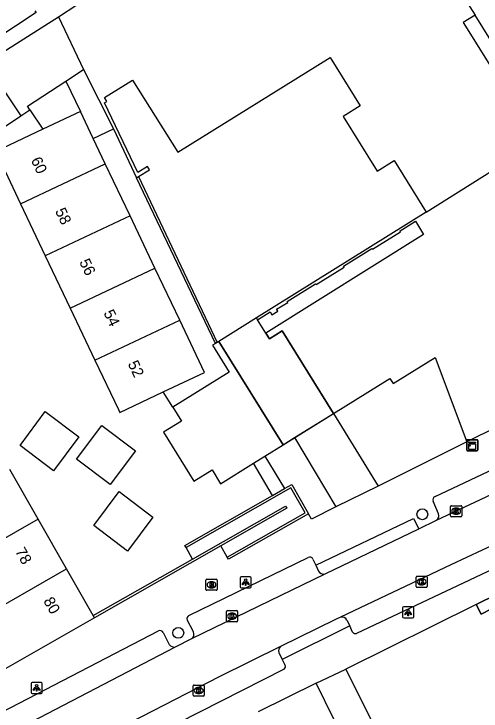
# Model space of a CAD drawing. Extents: x 159718 to 160783, y 383290 to 384030.
# Drawn here: x 160515.9 to 160558, y 383404.2 to 383467.2 of the extents above; entities that cross this region are included whole.
import ezdxf

# ---------------------------------------------------------------- set-up
doc = ezdxf.new("R2010")
doc.units = 0
for name, color, linetype in [('IMGEO_Boom', 7, 'Continuous'), ('IMGEO_Brandkraan', 7, 'Continuous'), ('IMGEO_Kast', 7, 'Continuous'), ('IMGEO_Kolk', 7, 'Continuous'), ('IMGEO_Lichtpunt', 7, 'Continuous'), ('IMGEO_Muur', 7, 'Continuous'), ('IMGEO_Pand', 7, 'Continuous'), ('IMGEO_Pand_nummerreeks', 7, 'Continuous'), ('IMGEO_Pand_overbouw', 7, 'Continuous'), ('IMGEO_Parkeervlak_open', 7, 'Continuous'), ('IMGEO_Rijbaan_lokaal_open', 7, 'Continuous'), ('IMGEO_Voetpad_op_trap', 7, 'Continuous'), ('IMGEO_Voetpad_open', 7, 'Continuous')]:
    doc.layers.add(name, color=color, linetype=linetype)

msp = doc.modelspace()

# ---------------------------------------------------------------- linework, layer by layer
at = {"layer": 'IMGEO_Boom'}
for centre in [(160552.733, 383421.967), (160530.698, 383411.254)]:
    msp.add_circle(centre, 0.489, dxfattribs=at)
at = {"layer": 'IMGEO_Brandkraan'}
for p, q in [((160533.2, 383415.175), (160533.2, 383416.027)), ((160533.275, 383416.101), (160534.127, 383416.101)), ((160533.688, 383415.881), (160533.713, 383415.881)), ((160534.201, 383416.027), (160534.201, 383415.175)), ((160534.127, 383415.101), (160533.275, 383415.101)), ((160533.711, 383415.321), (160533.686, 383415.321))]:
    msp.add_line(p, q, dxfattribs=at)
for points in [[(160533.2, 383415.175), (160533.2, 383416.027)], [(160533.275, 383416.101), (160534.127, 383416.101)], [(160533.548, 383415.801), (160533.548, 383415.401), (160533.761, 383415.401)], [(160533.779, 383415.801), (160533.548, 383415.801)], [(160533.727, 383415.72), (160533.673, 383415.72), (160533.673, 383415.644)], [(160534.201, 383416.027), (160534.201, 383415.175)], [(160534.127, 383415.101), (160533.275, 383415.101)], [(160533.673, 383415.644), (160533.726, 383415.644)], [(160533.735, 383415.568), (160533.673, 383415.568), (160533.673, 383415.487)], [(160533.673, 383415.487), (160533.735, 383415.487)]]:
    msp.add_lwpolyline(points, dxfattribs=at)
for centre, radius, start, end in [((160533.277, 383416.025), 0.0765, 91.55205, 178.44795), ((160533.277, 383416.025), 0.0765, 91.55205, 178.44795), ((160533.728, 383415.682), 0.0379, 267.82845, 90.93552), ((160533.783, 383415.656), 0.145, 59.4692, 91.53667), ((160533.808, 383415.703), 0.0922, 285.51372, 58.15012), ((160534.125, 383416.025), 0.0765, 1.55205, 88.44795), ((160534.125, 383416.025), 0.0765, 1.55205, 88.44795), ((160533.277, 383415.177), 0.0765, 181.55205, 268.44795), ((160533.277, 383415.177), 0.0765, 181.55205, 268.44795), ((160533.736, 383415.527), 0.0404, 269.87594, 90.50774), ((160533.767, 383415.652), 0.251, 268.66757, 293.53466), ((160533.813, 383415.511), 0.105, 301.31148, 78.98903), ((160534.125, 383415.177), 0.0765, 271.55205, 358.44795), ((160534.125, 383415.177), 0.0765, 271.55205, 358.44795)]:
    msp.add_arc(centre, radius, start, end, dxfattribs=at)
for centre, major_axis, ratio, start_param, end_param in [((160533.687, 383415.601), (-0.387, 0.002), 0.722429, 4.712389, 7.853982), ((160533.712, 383415.601), (-0.39, 0.002), 0.717154, 1.570796, 4.712389)]:
    msp.add_ellipse(centre, major_axis=major_axis, ratio=ratio, start_param=start_param, end_param=end_param, dxfattribs=at)
at = {"layer": 'IMGEO_Kast'}
for p, q in [((160556.737, 383427.784), (160556.737, 383428.625)), ((160556.737, 383428.625), (160556.737, 383427.784)), ((160556.812, 383428.709), (160557.653, 383428.709)), ((160557.653, 383428.709), (160556.812, 383428.709)), ((160557.737, 383428.634), (160557.737, 383427.793)), ((160557.737, 383427.793), (160557.737, 383428.634)), ((160557.662, 383427.709), (160556.821, 383427.709)), ((160556.821, 383427.709), (160557.662, 383427.709))]:
    msp.add_line(p, q, dxfattribs=at)
for points in [[(160556.932, 383428.499), (160557.532, 383428.499), (160557.532, 383428.414), (160556.932, 383428.414), (160556.932, 383428.499)], [(160556.932, 383428.324), (160557.532, 383428.324), (160557.532, 383427.835), (160556.932, 383427.835), (160556.932, 383428.324)]]:
    msp.add_lwpolyline(points, dxfattribs=at)
msp.add_circle((160557.016, 383428.173), 0.0377, dxfattribs=at)
for centre, start, end in [((160556.815, 383428.631), 92.4484, 184.28452), ((160556.815, 383428.631), 92.4484, 184.28452), ((160557.659, 383428.631), 2.4484, 94.28452), ((160557.659, 383428.631), 2.4484, 94.28452), ((160556.815, 383427.787), 182.4484, 274.28452), ((160556.815, 383427.787), 182.4484, 274.28452), ((160557.659, 383427.787), 272.4484, 4.28452), ((160557.659, 383427.787), 272.4484, 4.28452)]:
    msp.add_arc(centre, 0.0779, start, end, dxfattribs=at)
at = {"layer": 'IMGEO_Kolk'}
for p, q in [((160555.285, 383421.822), (160555.285, 383422.674)), ((160555.36, 383422.748), (160556.212, 383422.748)), ((160556.286, 383422.674), (160556.286, 383421.822)), ((160555.773, 383422.528), (160555.798, 383422.528)), ((160556.212, 383421.748), (160555.36, 383421.748)), ((160555.796, 383421.968), (160555.771, 383421.968)), ((160552.245, 383416.37), (160553.097, 383416.37)), ((160552.17, 383415.444), (160552.17, 383416.296)), ((160552.658, 383416.15), (160552.683, 383416.15)), ((160553.171, 383416.296), (160553.171, 383415.444)), ((160553.097, 383415.37), (160552.245, 383415.37)), ((160552.681, 383415.59), (160552.656, 383415.59)), ((160535.053, 383412.34), (160535.053, 383413.192)), ((160535.128, 383413.266), (160535.98, 383413.266)), ((160536.054, 383413.192), (160536.054, 383412.34)), ((160535.541, 383413.046), (160535.566, 383413.046)), ((160535.98, 383412.266), (160535.128, 383412.266)), ((160535.564, 383412.486), (160535.539, 383412.486)), ((160532.045, 383405.618), (160532.045, 383406.47)), ((160532.12, 383406.544), (160532.972, 383406.544)), ((160532.533, 383406.324), (160532.558, 383406.324)), ((160533.046, 383406.47), (160533.046, 383405.618)), ((160532.556, 383405.764), (160532.531, 383405.764)), ((160532.972, 383405.544), (160532.12, 383405.544))]:
    msp.add_line(p, q, dxfattribs=at)
for points in [[(160555.285, 383421.822), (160555.285, 383422.674)], [(160555.36, 383422.748), (160556.212, 383422.748)], [(160556.286, 383422.674), (160556.286, 383421.822)], [(160555.606, 383422.448), (160555.729, 383422.448), (160555.729, 383422.297), (160555.859, 383422.448), (160556.023, 383422.448), (160555.877, 383422.297), (160556.03, 383422.048), (160555.878, 383422.048), (160555.793, 383422.212), (160555.729, 383422.145), (160555.729, 383422.048), (160555.606, 383422.048), (160555.606, 383422.448)], [(160556.212, 383421.748), (160555.36, 383421.748)], [(160552.245, 383416.37), (160553.097, 383416.37)], [(160552.17, 383415.444), (160552.17, 383416.296)], [(160552.491, 383416.07), (160552.614, 383416.07), (160552.614, 383415.919), (160552.744, 383416.07), (160552.908, 383416.07), (160552.762, 383415.919), (160552.915, 383415.67), (160552.763, 383415.67), (160552.678, 383415.834), (160552.614, 383415.767), (160552.614, 383415.67), (160552.491, 383415.67), (160552.491, 383416.07)], [(160553.171, 383416.296), (160553.171, 383415.444)], [(160553.097, 383415.37), (160552.245, 383415.37)], [(160535.053, 383412.34), (160535.053, 383413.192)], [(160535.128, 383413.266), (160535.98, 383413.266)], [(160536.054, 383413.192), (160536.054, 383412.34)], [(160535.374, 383412.966), (160535.497, 383412.966), (160535.497, 383412.815), (160535.627, 383412.966), (160535.791, 383412.966), (160535.645, 383412.815), (160535.798, 383412.566), (160535.646, 383412.566), (160535.561, 383412.73), (160535.497, 383412.663), (160535.497, 383412.566), (160535.374, 383412.566), (160535.374, 383412.966)], [(160535.98, 383412.266), (160535.128, 383412.266)], [(160532.045, 383405.618), (160532.045, 383406.47)], [(160532.12, 383406.544), (160532.972, 383406.544)], [(160533.046, 383406.47), (160533.046, 383405.618)], [(160532.366, 383406.244), (160532.489, 383406.244), (160532.489, 383406.093), (160532.619, 383406.244), (160532.783, 383406.244), (160532.637, 383406.093), (160532.79, 383405.844), (160532.638, 383405.844), (160532.553, 383406.008), (160532.489, 383405.941), (160532.489, 383405.844), (160532.366, 383405.844), (160532.366, 383406.244)], [(160532.972, 383405.544), (160532.12, 383405.544)]]:
    msp.add_lwpolyline(points, dxfattribs=at)
for centre, start, end in [((160555.362, 383422.672), 91.55205, 178.44795), ((160555.362, 383422.672), 91.55205, 178.44795), ((160556.21, 383422.672), 1.55205, 88.44795), ((160556.21, 383422.672), 1.55205, 88.44795), ((160555.362, 383421.824), 181.55205, 268.44795), ((160555.362, 383421.824), 181.55205, 268.44795), ((160556.21, 383421.824), 271.55205, 358.44795), ((160556.21, 383421.824), 271.55205, 358.44795), ((160552.247, 383416.294), 91.55205, 178.44795), ((160552.247, 383416.294), 91.55205, 178.44795), ((160553.095, 383416.294), 1.55205, 88.44795), ((160553.095, 383416.294), 1.55205, 88.44795), ((160552.247, 383415.446), 181.55205, 268.44795), ((160552.247, 383415.446), 181.55205, 268.44795), ((160553.095, 383415.446), 271.55205, 358.44795), ((160553.095, 383415.446), 271.55205, 358.44795), ((160535.13, 383413.19), 91.55205, 178.44795), ((160535.13, 383413.19), 91.55205, 178.44795), ((160535.978, 383413.19), 1.55205, 88.44795), ((160535.978, 383413.19), 1.55205, 88.44795), ((160535.13, 383412.342), 181.55205, 268.44795), ((160535.13, 383412.342), 181.55205, 268.44795), ((160535.978, 383412.342), 271.55205, 358.44795), ((160535.978, 383412.342), 271.55205, 358.44795), ((160532.122, 383406.468), 91.55205, 178.44795), ((160532.122, 383406.468), 91.55205, 178.44795), ((160532.97, 383406.468), 1.55205, 88.44795), ((160532.97, 383406.468), 1.55205, 88.44795), ((160532.122, 383405.62), 181.55205, 268.44795), ((160532.122, 383405.62), 181.55205, 268.44795), ((160532.97, 383405.62), 271.55205, 358.44795), ((160532.97, 383405.62), 271.55205, 358.44795)]:
    msp.add_arc(centre, 0.0765, start, end, dxfattribs=at)
for centre, major_axis, ratio, start_param, end_param in [((160555.772, 383422.248), (-0.387, 0.002), 0.722429, 4.712389, 7.853982), ((160555.797, 383422.248), (-0.39, 0.002), 0.717154, 1.570796, 4.712389), ((160552.657, 383415.87), (-0.387, 0.002), 0.722429, 4.712389, 7.853982), ((160552.682, 383415.87), (-0.39, 0.002), 0.717154, 1.570796, 4.712389), ((160535.54, 383412.766), (-0.387, 0.002), 0.722429, 4.712389, 7.853982), ((160535.565, 383412.766), (-0.39, 0.002), 0.717154, 1.570796, 4.712389), ((160532.532, 383406.044), (-0.387, 0.002), 0.722429, 4.712389, 7.853982), ((160532.557, 383406.044), (-0.39, 0.002), 0.717154, 1.570796, 4.712389)]:
    msp.add_ellipse(centre, major_axis=major_axis, ratio=ratio, start_param=start_param, end_param=end_param, dxfattribs=at)
at = {"layer": 'IMGEO_Lichtpunt'}
for p, q in [((160536.285, 383416.229), (160536.285, 383415.422)), ((160536.285, 383416.229), (160536.285, 383415.422)), ((160537.187, 383416.324), (160536.379, 383416.324)), ((160537.187, 383416.324), (160536.379, 383416.324)), ((160537.281, 383415.422), (160537.281, 383416.229)), ((160537.281, 383415.422), (160537.281, 383416.229)), ((160536.379, 383415.328), (160537.187, 383415.328)), ((160536.379, 383415.328), (160537.187, 383415.328)), ((160550.955, 383413.511), (160550.955, 383412.704)), ((160550.955, 383413.511), (160550.955, 383412.704)), ((160551.857, 383413.606), (160551.049, 383413.606)), ((160551.857, 383413.606), (160551.049, 383413.606)), ((160551.951, 383412.704), (160551.951, 383413.511)), ((160551.951, 383412.704), (160551.951, 383413.511)), ((160551.049, 383412.61), (160551.857, 383412.61)), ((160551.049, 383412.61), (160551.857, 383412.61)), ((160517.41, 383406.684), (160517.41, 383405.877)), ((160517.41, 383406.684), (160517.41, 383405.877)), ((160518.312, 383406.779), (160517.504, 383406.779)), ((160518.312, 383406.779), (160517.504, 383406.779)), ((160518.406, 383405.877), (160518.406, 383406.684)), ((160518.406, 383405.877), (160518.406, 383406.684)), ((160517.504, 383405.783), (160518.312, 383405.783)), ((160517.504, 383405.783), (160518.312, 383405.783))]:
    msp.add_line(p, q, dxfattribs=at)
for points in [[(160536.659, 383415.893), (160536.698, 383415.865), (160536.51, 383415.603), (160536.472, 383415.63), (160536.659, 383415.893)], [(160536.761, 383415.845), (160536.808, 383415.845), (160536.808, 383415.523), (160536.761, 383415.523), (160536.761, 383415.845)], [(160536.871, 383415.865), (160536.909, 383415.892), (160537.096, 383415.63), (160537.057, 383415.602), (160536.871, 383415.865)], [(160551.329, 383413.175), (160551.368, 383413.147), (160551.18, 383412.885), (160551.142, 383412.912), (160551.329, 383413.175)], [(160551.431, 383413.127), (160551.478, 383413.127), (160551.478, 383412.805), (160551.431, 383412.805), (160551.431, 383413.127)], [(160551.541, 383413.147), (160551.579, 383413.174), (160551.766, 383412.912), (160551.727, 383412.884), (160551.541, 383413.147)], [(160517.784, 383406.348), (160517.823, 383406.32), (160517.635, 383406.058), (160517.597, 383406.085), (160517.784, 383406.348)], [(160517.886, 383406.3), (160517.933, 383406.3), (160517.933, 383405.978), (160517.886, 383405.978), (160517.886, 383406.3)], [(160517.996, 383406.32), (160518.034, 383406.347), (160518.221, 383406.085), (160518.182, 383406.057), (160517.996, 383406.32)]]:
    msp.add_lwpolyline(points, dxfattribs=at)
for centre in [(160536.784, 383416.027), (160551.454, 383413.309), (160517.909, 383406.482)]:
    msp.add_circle(centre, 0.0994, dxfattribs=at)
for centre, start, end in [((160536.379, 383416.229), 90, 180), ((160536.379, 383416.229), 90, 180), ((160537.187, 383416.229), 0, 90), ((160537.187, 383416.229), 0, 90), ((160536.379, 383415.422), 180, 270), ((160536.379, 383415.422), 180, 270), ((160537.187, 383415.422), 270, 0), ((160537.187, 383415.422), 270, 360), ((160551.049, 383413.511), 90, 180), ((160551.049, 383413.511), 90, 180), ((160551.857, 383413.511), 0, 90), ((160551.857, 383413.511), 0, 90), ((160551.049, 383412.704), 180, 270), ((160551.049, 383412.704), 180, 270), ((160551.857, 383412.704), 270, 0), ((160551.857, 383412.704), 270, 360), ((160517.504, 383406.684), 90, 180), ((160517.504, 383406.684), 90, 180), ((160518.312, 383406.684), 0, 90), ((160518.312, 383406.684), 0, 90), ((160517.504, 383405.877), 180, 270), ((160517.504, 383405.877), 180, 270), ((160518.312, 383405.877), 270, 0), ((160518.312, 383405.877), 270, 360)]:
    msp.add_arc(centre, 0.0946, start, end, dxfattribs=at)
at = {"layer": 'IMGEO_Muur'}
for points in [[(160534.047, 383437.396), (160526.938, 383452.377)], [(160527.104, 383452.48), (160534.221, 383437.504)], [(160540.295, 383424.289), (160540.956, 383424.666), (160542.445, 383422.012)], [(160535.118, 383418.101), (160542.141, 383422.099), (160540.851, 383424.362), (160531.411, 383418.956)], [(160539.219, 383423.674), (160540.295, 383424.289)], [(160531.411, 383418.956), (160531.301, 383419.153), (160539.219, 383423.674)], [(160531.983, 383417.925), (160540.372, 383422.711), (160540.501, 383422.526), (160534.552, 383419.126)], [(160542.445, 383422.012), (160535.243, 383417.901), (160535.118, 383418.101)], [(160534.552, 383419.126), (160523.142, 383412.604)], [(160523.023, 383412.813), (160531.983, 383417.925)]]:
    msp.add_lwpolyline(points, dxfattribs=at)
at = {"layer": 'IMGEO_Pand'}
for points in [[(160519.886, 383466.914), (160533.13, 383475.632), (160537.306, 383478.38), (160537.468, 383478.133), (160545.754, 383483.551)], [(160545.754, 383483.551), (160546.572, 383482.234), (160547.447, 383482.778), (160547.633, 383482.894), (160548.796, 383481.026), (160547.727, 383480.361), (160552.275, 383473.051), (160553.345, 383473.717), (160554.508, 383471.85), (160554.322, 383471.734), (160553.439, 383471.185), (160554.259, 383469.87), (160555.219, 383470.468), (160555.399, 383470.18), (160554.44, 383469.583), (160555.26, 383468.268), (160556.136, 383468.813), (160556.322, 383468.929), (160557.49, 383467.053), (160556.429, 383466.393), (160560.979, 383459.084)], [(160517.763, 383467.447), (160517.861, 383467.298), (160510.288, 383462.313)], [(160519.886, 383466.914), (160522.15, 383462.16)], [(160527.104, 383452.48), (160528.099, 383453.096), (160527.914, 383453.394), (160527.039, 383452.851), (160524.052, 383459.137), (160524.256, 383459.263), (160524.034, 383459.62), (160526.581, 383461.205), (160530.644, 383454.676), (160544.398, 383463.235), (160547.111, 383458.874), (160545.588, 383457.92), (160548.666, 383452.985), (160550.2, 383453.92), (160553.072, 383449.278)], [(160513.276, 383462.739), (160513.332, 383462.656), (160516.473, 383457.959)], [(160520.557, 383461.113), (160522.15, 383462.16)], [(160522.15, 383462.16), (160524.847, 383456.797)], [(160517.306, 383458.515), (160517.094, 383458.837), (160520.557, 383461.113)], [(160520.557, 383461.113), (160521.86, 383458.372)], [(160506.076, 383451.01), (160516.473, 383457.959)], [(160517.306, 383458.515), (160518.457, 383456.763)], [(160521.86, 383458.372), (160518.457, 383456.763)], [(160523.022, 383455.929), (160521.86, 383458.372)], [(160518.457, 383456.763), (160514.206, 383454.746), (160514.351, 383454.441), (160516.451, 383450.026)], [(160523.022, 383455.929), (160524.847, 383456.797)], [(160524.847, 383456.797), (160526.938, 383452.377)], [(160553.072, 383449.278), (160564.17, 383456.252)], [(160524.109, 383453.645), (160523.022, 383455.929)], [(160516.451, 383450.026), (160524.109, 383453.645)], [(160526.351, 383448.931), (160524.109, 383453.645)], [(160526.938, 383452.377), (160527.104, 383452.48)], [(160516.451, 383450.026), (160518.694, 383445.312)], [(160553.072, 383449.278), (160537.756, 383439.708), (160537.856, 383439.546), (160538.992, 383440.257), (160539.151, 383440.002), (160539.677, 383440.331), (160539.576, 383440.492), (160540.577, 383441.117), (160540.524, 383441.202), (160543.085, 383442.802), (160543.138, 383442.717), (160545.674, 383444.302), (160545.616, 383444.395), (160548.177, 383445.996), (160548.23, 383445.911), (160550.774, 383447.5), (160550.721, 383447.585), (160552.112, 383448.454), (160552.852, 383447.255), (160538.61, 383438.344), (160538.946, 383437.815), (160540.077, 383438.534), (160544.704, 383431.083)], [(160526.351, 383448.931), (160518.694, 383445.312)], [(160528.594, 383444.217), (160526.351, 383448.931)], [(160518.694, 383445.312), (160520.936, 383440.598)], [(160520.936, 383440.598), (160528.594, 383444.217)], [(160530.836, 383439.503), (160528.594, 383444.217)], [(160520.936, 383440.598), (160523.178, 383435.884)], [(160523.178, 383435.884), (160530.836, 383439.503)], [(160529.348, 383433.026), (160533.079, 383434.789), (160530.836, 383439.503)], [(160534.047, 383437.396), (160533.791, 383437.239), (160535.306, 383434.813), (160530.217, 383431.636)], [(160534.221, 383437.504), (160534.047, 383437.396)], [(160540.171, 383428.254), (160534.349, 383437.582), (160534.221, 383437.504)], [(160573.006, 383436.567), (160556.735, 383428.501)], [(160523.178, 383435.884), (160525.289, 383431.447), (160525.421, 383431.17), (160529.348, 383433.026)], [(160544.704, 383431.083), (160549.791, 383434.248), (160550.087, 383433.786), (160553.899, 383436.147), (160556.735, 383428.501)], [(160530.217, 383431.636), (160530.99, 383430.397), (160529.353, 383429.375), (160532.106, 383424.966), (160533.756, 383425.984), (160534.523, 383424.723), (160537.495, 383426.581)], [(160538.512, 383427.217), (160540.171, 383428.254)], [(160537.495, 383426.581), (160538.512, 383427.217)], [(160518.048, 383421.529), (160515.481, 383426.027)], [(160518.048, 383421.529), (160509.84, 383416.84)], [(160520.616, 383417.03), (160518.048, 383421.529)], [(160512.41, 383412.342), (160520.616, 383417.03)], [(160523.023, 383412.813), (160520.616, 383417.03)], [(160561.391, 383415.694), (160561.782, 383414.869), (160558.029, 383412.952), (160557.591, 383413.809)], [(160557.591, 383413.809), (160545.828, 383407.983)], [(160523.142, 383412.604), (160514.932, 383407.929)], [(160523.142, 383412.604), (160523.023, 383412.813)], [(160545.828, 383407.983), (160550.329, 383398.897), (160546.728, 383397.189)], [(160543.135, 383406.701), (160537.898, 383404.123)], [(160546.728, 383397.189), (160546.045, 383398.591), (160543.884, 383403.029), (160544.743, 383403.447), (160543.135, 383406.701)]]:
    msp.add_lwpolyline(points, dxfattribs=at)
at = {"layer": 'IMGEO_Pand_overbouw'}
for points in [[(160557.49, 383467.053), (160556.429, 383466.393), (160560.979, 383459.084), (160562.041, 383459.745)], [(160540.171, 383428.254), (160544.704, 383431.083), (160540.077, 383438.534), (160538.946, 383437.815), (160538.61, 383438.344), (160537.856, 383439.546), (160537.756, 383439.708), (160534.349, 383437.582)], [(160557.591, 383413.809), (160558.029, 383412.952), (160561.782, 383414.869), (160561.391, 383415.694)]]:
    msp.add_lwpolyline(points, close=True, dxfattribs=at)
at = {"layer": 'IMGEO_Parkeervlak_open'}
msp.add_lwpolyline([(160540.171, 383428.254), (160541.204, 383428.898)], dxfattribs=at)
at = {"layer": 'IMGEO_Rijbaan_lokaal_open'}
for points in [[(160541.204, 383428.898), (160544.704, 383431.083)], [(160544.704, 383431.083), (160548.749, 383424.517)], [(160541.204, 383428.898), (160544.934, 383422.629)], [(160554.01, 383421.434), (160566.554, 383427.332)], [(160548.749, 383424.517), (160544.934, 383422.629)], [(160566.607, 383422.699), (160555.292, 383417.414), (160545.348, 383412.666)], [(160552.404, 383420.67), (160554.01, 383421.434)], [(160543.945, 383416.579), (160552.404, 383420.67)], [(160531.91, 383410.739), (160543.945, 383416.579)], [(160545.348, 383412.666), (160544.901, 383412.453), (160539.926, 383410.012)], [(160530.454, 383409.992), (160531.91, 383410.739)], [(160501.848, 383394.965), (160513.141, 383401.003), (160530.454, 383409.992)], [(160539.926, 383410.012), (160534.377, 383407.269), (160523.421, 383401.631)]]:
    msp.add_lwpolyline(points, dxfattribs=at)
at = {"layer": 'IMGEO_Voetpad_op_trap'}
msp.add_lwpolyline([(160538.512, 383427.217), (160540.295, 383424.289)], dxfattribs=at)
at = {"layer": 'IMGEO_Voetpad_open'}
for points in [[(160513.276, 383462.739), (160519.886, 383466.914)], [(160516.473, 383457.959), (160517.306, 383458.515)], [(160530.217, 383431.636), (160529.348, 383433.026)], [(160519.446, 383425.893), (160516.416, 383428.196), (160518.693, 383431.243), (160521.73, 383428.967), (160519.446, 383425.893)], [(160524.553, 383424.654), (160521.508, 383426.955), (160523.802, 383430.004), (160526.837, 383427.693), (160524.553, 383424.654)], [(160556.735, 383428.501), (160548.749, 383424.517)], [(160553.877, 383423.569), (160565.052, 383428.861)], [(160539.219, 383423.674), (160537.495, 383426.581)], [(160526.117, 383418.642), (160523.069, 383420.966), (160525.36, 383424.038), (160528.404, 383421.724), (160526.117, 383418.642)], [(160554.206, 383422.022), (160553.714, 383423.157)], [(160544.934, 383422.629), (160542.719, 383421.532), (160542.445, 383422.012)], [(160543.129, 383417.385), (160551.924, 383421.59), (160552.404, 383420.67)], [(160567.2, 383420.842), (160546.777, 383411.203)], [(160531.983, 383417.925), (160531.411, 383418.956)], [(160535.118, 383418.101), (160534.552, 383419.126)], [(160531.654, 383412.819), (160542.419, 383418.078)], [(160542.847, 383417.927), (160543.129, 383417.385)], [(160543.129, 383417.385), (160543.348, 383416.836)], [(160557.591, 383413.809), (160561.391, 383415.694)], [(160532.059, 383411.335), (160531.508, 383412.43)], [(160545.93, 383412.417), (160546.173, 383411.899)], [(160501.523, 383397.013), (160512.365, 383402.846), (160528.921, 383411.449)], [(160546.173, 383411.899), (160540.078, 383408.855)], [(160546.441, 383411.328), (160546.173, 383411.899)], [(160529.336, 383411.29), (160529.89, 383410.217)], [(160539.795, 383409.414), (160540.078, 383408.855)], [(160540.078, 383408.855), (160540.332, 383408.355)], [(160540.246, 383407.99), (160524.961, 383400.208)], [(160543.135, 383406.701), (160545.828, 383407.983)]]:
    msp.add_lwpolyline(points, dxfattribs=at)
for centre, radius, start, end in [((160553.973, 383423.293), 0.293, 109.19006, 207.63936), ((160553.725, 383421.856), 0.509, 304.02992, 19.10019), ((160542.559, 383417.792), 0.318, 25.1145, 116.01943), ((160543.831, 383417.137), 0.569, 211.89257, 281.52505), ((160531.781, 383412.549), 0.298, 115.24183, 203.6138), ((160545.497, 383412.21), 0.48, 25.57659, 108.09754), ((160529.043, 383411.146), 0.326, 26.10566, 111.96741), ((160531.642, 383411.123), 0.468, 304.92605, 27.00147), ((160546.683, 383411.464), 0.278, 209.41415, 289.77305), ((160530.323, 383410.484), 0.509, 211.60206, 284.90025), ((160540.252, 383409.627), 0.505, 130.26368, 195.97704), ((160540.348, 383409.666), 0.607, 196.99178, 204.45934), ((160540.11, 383408.215), 0.262, 301.14536, 32.3386)]:
    msp.add_arc(centre, radius, start, end, dxfattribs=at)

# ---------------------------------------------------------------- texts
at = {"layer": 'IMGEO_Pand_nummerreeks'}
for s, rotation, p in [('60', 295.43993, (160517.367, 383453.968)), ('58', 295.43993, (160519.554, 383449.37)), ('56', 295.43993, (160521.74, 383444.773)), ('54', 295.43993, (160523.927, 383440.174)), ('52', 295.43993, (160526.114, 383435.578)), ('78', 299.71647, (160515.93, 383418.624)), ('80', 299.71647, (160518.488, 383414.143))]:
    msp.add_text(s, height=1, rotation=rotation, dxfattribs=at).set_placement(p)

doc.saveas('drawing.dxf')
